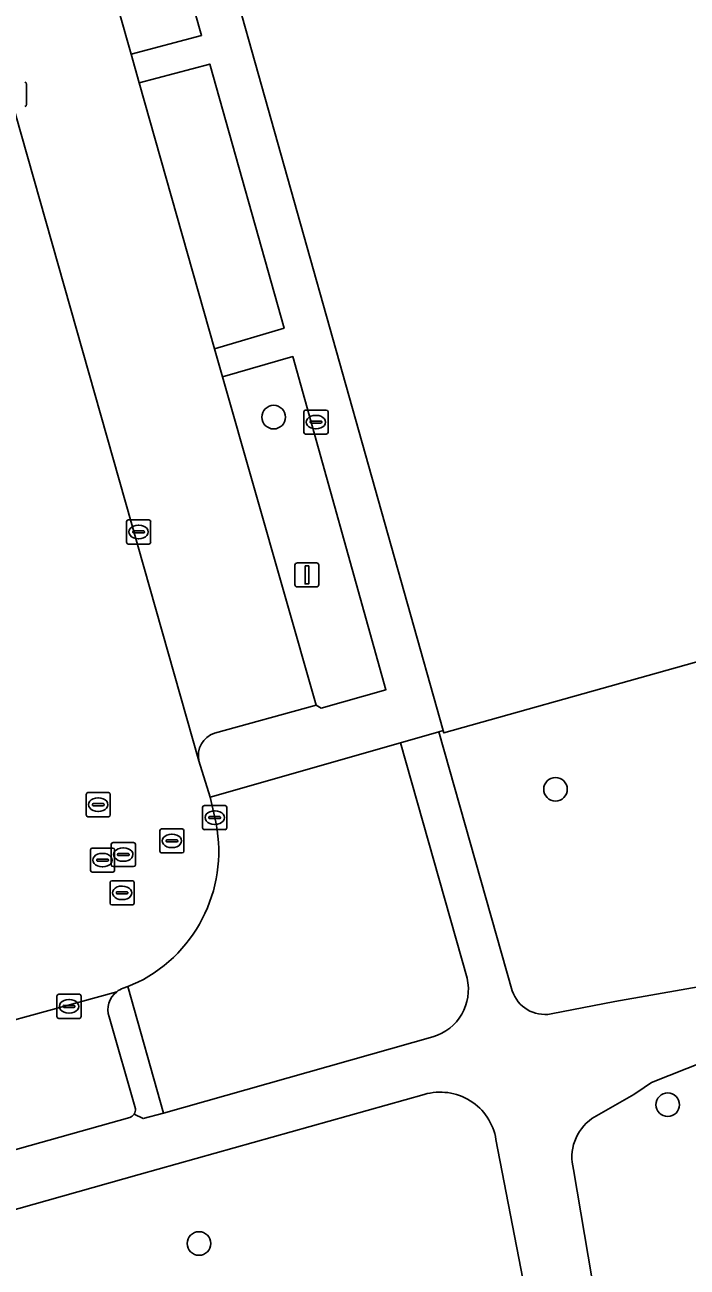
# Model space of a CAD drawing. Extents: x 159680 to 160786, y 387323 to 388340.
# Drawn here: x 160088.5 to 160115.9, y 388007.3 to 388058.8 of the extents above; entities that cross this region are included whole.
import ezdxf

# ---------------------------------------------------------------- set-up
doc = ezdxf.new("R2010")
doc.units = 0
for name, color, linetype in [('IMGEO_Boom', 7, 'Continuous'), ('IMGEO_Brandkraan', 7, 'Continuous'), ('IMGEO_Erf', 7, 'Continuous'), ('IMGEO_Groenvoorziening', 7, 'Continuous'), ('IMGEO_Kolk', 7, 'Continuous'), ('IMGEO_Lichtmast', 7, 'Continuous'), ('IMGEO_Parkeervlak_open', 7, 'Continuous'), ('IMGEO_Rijbaan_lokaal_gesloten', 7, 'Continuous'), ('IMGEO_Rioolput', 7, 'Continuous'), ('IMGEO_Voetpad_open', 7, 'Continuous')]:
    doc.layers.add(name, color=color, linetype=linetype)

msp = doc.modelspace()

# ---------------------------------------------------------------- linework, layer by layer
at = {"layer": 'IMGEO_Boom'}
for centre in [(160098.806, 388042.531), (160110.477, 388027.113), (160115.125, 388014.045), (160095.714, 388008.296)]:
    msp.add_circle(centre, 0.489, dxfattribs=at)
at = {"layer": 'IMGEO_Brandkraan'}
for p, q in [((160100.056, 388041.898), (160100.056, 388042.75)), ((160100.131, 388042.824), (160100.983, 388042.824)), ((160100.358, 388042.367), (160100.756, 388042.367)), ((160100.544, 388042.604), (160100.569, 388042.604)), ((160101.057, 388042.75), (160101.057, 388041.898)), ((160100.315, 388042.318), (160100.315, 388042.33)), ((160100.753, 388042.281), (160100.355, 388042.281)), ((160100.567, 388042.044), (160100.542, 388042.044)), ((160100.799, 388042.33), (160100.799, 388042.318)), ((160100.983, 388041.824), (160100.131, 388041.824))]:
    msp.add_line(p, q, dxfattribs=at)
for points in [[(160100.056, 388041.898), (160100.056, 388042.75)], [(160100.131, 388042.824), (160100.983, 388042.824)], [(160101.057, 388042.75), (160101.057, 388041.898)], [(160100.983, 388041.824), (160100.131, 388041.824)]]:
    msp.add_lwpolyline(points, dxfattribs=at)
for centre, radius, start, end in [((160100.133, 388042.748), 0.0765, 91.552, 178.448), ((160100.133, 388042.748), 0.0765, 91.552, 178.448), ((160100.355, 388042.327), 0.0403, 85.8775, 175.7526), ((160100.76, 388042.329), 0.0386, 1.7309, 96.639), ((160100.981, 388042.748), 0.0765, 1.552, 88.448), ((160100.981, 388042.748), 0.0765, 1.552, 88.448), ((160100.133, 388041.9), 0.0765, 181.552, 268.448), ((160100.133, 388041.9), 0.0765, 181.552, 268.448), ((160100.352, 388042.317), 0.0366, 178.938, 274.7102), ((160100.756, 388042.324), 0.043, 264.8664, 352.4533), ((160100.981, 388041.9), 0.0765, 271.552, 358.448), ((160100.981, 388041.9), 0.0765, 271.552, 358.448)]:
    msp.add_arc(centre, radius, start, end, dxfattribs=at)
for centre, major_axis, ratio, start_param, end_param in [((160100.543, 388042.324), (-0.387, 0.002), 0.722429, 4.712389, 7.853982), ((160100.568, 388042.324), (-0.39, 0.002), 0.717154, 1.570796, 4.712389)]:
    msp.add_ellipse(centre, major_axis=major_axis, ratio=ratio, start_param=start_param, end_param=end_param, dxfattribs=at)
at = {"layer": 'IMGEO_Erf'}
msp.add_lwpolyline([(160130.129, 388073.073), (160122.007, 388101.853), (160119.303, 388111.251), (160085.679, 388101.631), (160089.575, 388087.289), (160105.822, 388029.542), (160105.848, 388029.451), (160139.697, 388038.949), (160142.333, 388039.689), (160134.01, 388068.908), (160131.495, 388068.203)], close=True, dxfattribs=at)
at = {"layer": 'IMGEO_Groenvoorziening'}
for points in [[(160130.548, 388166.034), (160127.875, 388175.768), (160102.84, 388168.883), (160106.019, 388157.755), (160109.156, 388146.774), (160119.303, 388111.251), (160122.007, 388101.853), (160130.129, 388073.073), (160131.495, 388068.203), (160134.01, 388068.908), (160142.333, 388039.689), (160139.697, 388038.949), (160105.848, 388029.451), (160105.822, 388029.542), (160105.641, 388029.49), (160108.688, 388018.764)], [(160110.293, 388017.805), (160112.936, 388018.318), (160118.667, 388019.329), (160121.396, 388020.42), (160153.688, 388033.321)], [(160104.059, 388029.044), (160096.17, 388026.786), (160096.366, 388025.94)], [(160106.814, 388019.288), (160104.059, 388029.044)], [(160125.846, 388012.631), (160126.103, 388013.446), (160126.344, 388014.91), (160126.23, 388019.656), (160116.649, 388015.835), (160114.456, 388014.96), (160114.154, 388014.758), (160113.722, 388014.469), (160111.987, 388013.468)], [(160093.18, 388019.116), (160092.764, 388018.948), (160094.245, 388013.701), (160105.401, 388016.858)], [(160105.042, 388014.47), (160093.242, 388011.152), (160076.265, 388006.368), (160076.24, 388006.361)], [(160076.24, 388006.361), (160082.009, 388000), (160086.322, 387995.252), (160086.885, 387994.627), (160088.192, 387993.572), (160089.69, 387992.81), (160090.49, 387992.551), (160091.313, 387992.377), (160092.991, 387992.291), (160094.65, 387992.556), (160096.103, 387993.102), (160105.7, 387997.2), (160110.499, 387999.706), (160108.013, 388012.607)], [(160111.224, 388011.36), (160112.76, 388002.304), (160121.967, 388008.256), (160123.39, 388009.196), (160124.02, 388009.772), (160125.083, 388011.106), (160125.846, 388012.631)]]:
    msp.add_lwpolyline(points, dxfattribs=at)
for points in [[(160089.84, 388068.356), (160092.899, 388057.565), (160095.819, 388058.34), (160092.738, 388069.211)], [(160093.236, 388056.378), (160096.357, 388045.367), (160099.237, 388046.21), (160096.162, 388057.159)], [(160096.693, 388044.197), (160100.56, 388030.595), (160100.77, 388030.469), (160103.453, 388031.235), (160099.595, 388045.036)]]:
    msp.add_lwpolyline(points, close=True, dxfattribs=at)
for centre, radius, start, end in [((160090.471, 388024.537), 6.06, 296.5545, 13.3915), ((160104.826, 388018.818), 2.043, 286.3458, 13.2998), ((160110.041, 388019.206), 1.423, 198.0769, 280.2058), ((160105.704, 388012.226), 2.34, 9.3815, 106.438), ((160113.118, 388011.867), 1.961, 125.2331, 194.971)]:
    msp.add_arc(centre, radius, start, end, dxfattribs=at)
at = {"layer": 'IMGEO_Kolk'}
for p, q in [((160088.576, 388056.33), (160088.576, 388055.478)), ((160092.786, 388038.274), (160093.638, 388038.274)), ((160092.711, 388037.348), (160092.711, 388038.2)), ((160092.97, 388037.768), (160092.97, 388037.78)), ((160093.408, 388037.731), (160093.01, 388037.731)), ((160093.013, 388037.817), (160093.411, 388037.817)), ((160093.199, 388038.054), (160093.224, 388038.054)), ((160093.454, 388037.78), (160093.454, 388037.768)), ((160093.712, 388038.2), (160093.712, 388037.348)), ((160093.638, 388037.274), (160092.786, 388037.274)), ((160093.222, 388037.494), (160093.197, 388037.494)), ((160095.94, 388026.44), (160096.792, 388026.44)), ((160095.865, 388025.514), (160095.865, 388026.366)), ((160096.124, 388025.934), (160096.124, 388025.946)), ((160096.562, 388025.897), (160096.164, 388025.897)), ((160096.167, 388025.983), (160096.565, 388025.983)), ((160096.353, 388026.22), (160096.378, 388026.22)), ((160096.608, 388025.946), (160096.608, 388025.934)), ((160096.866, 388026.366), (160096.866, 388025.514)), ((160096.792, 388025.44), (160095.94, 388025.44)), ((160096.376, 388025.66), (160096.351, 388025.66)), ((160089.832, 388017.693), (160089.832, 388018.545)), ((160089.907, 388018.619), (160090.759, 388018.619)), ((160090.32, 388018.399), (160090.345, 388018.399)), ((160090.833, 388018.545), (160090.833, 388017.693)), ((160090.091, 388018.113), (160090.091, 388018.125)), ((160090.529, 388018.076), (160090.131, 388018.076)), ((160090.134, 388018.162), (160090.532, 388018.162)), ((160090.343, 388017.839), (160090.318, 388017.839)), ((160090.575, 388018.125), (160090.575, 388018.113)), ((160090.759, 388017.619), (160089.907, 388017.619))]:
    msp.add_line(p, q, dxfattribs=at)
for points in [[(160088.576, 388056.33), (160088.576, 388055.478)], [(160092.786, 388038.274), (160093.638, 388038.274)], [(160092.711, 388037.348), (160092.711, 388038.2)], [(160093.712, 388038.2), (160093.712, 388037.348)], [(160093.638, 388037.274), (160092.786, 388037.274)], [(160095.94, 388026.44), (160096.792, 388026.44)], [(160095.865, 388025.514), (160095.865, 388026.366)], [(160096.866, 388026.366), (160096.866, 388025.514)], [(160096.792, 388025.44), (160095.94, 388025.44)], [(160089.832, 388017.693), (160089.832, 388018.545)], [(160089.907, 388018.619), (160090.759, 388018.619)], [(160090.833, 388018.545), (160090.833, 388017.693)], [(160090.759, 388017.619), (160089.907, 388017.619)]]:
    msp.add_lwpolyline(points, dxfattribs=at)
for centre, radius, start, end in [((160088.5, 388056.328), 0.0765, 1.552, 88.448), ((160088.5, 388056.328), 0.0765, 1.552, 88.448), ((160088.5, 388055.48), 0.0765, 271.552, 358.448), ((160088.5, 388055.48), 0.0765, 271.552, 358.448), ((160092.788, 388038.198), 0.0765, 91.552, 178.448), ((160092.788, 388038.198), 0.0765, 91.552, 178.448), ((160093.636, 388038.198), 0.0765, 1.552, 88.448), ((160093.636, 388038.198), 0.0765, 1.552, 88.448), ((160093.01, 388037.777), 0.0403, 85.8775, 175.7526), ((160093.007, 388037.767), 0.0366, 178.938, 274.7102), ((160093.411, 388037.774), 0.043, 264.8664, 352.4533), ((160093.415, 388037.779), 0.0386, 1.7309, 96.639), ((160092.788, 388037.35), 0.0765, 181.552, 268.448), ((160092.788, 388037.35), 0.0765, 181.552, 268.448), ((160093.636, 388037.35), 0.0765, 271.552, 358.448), ((160093.636, 388037.35), 0.0765, 271.552, 358.448), ((160095.942, 388026.364), 0.0765, 91.552, 178.448), ((160095.942, 388026.364), 0.0765, 91.552, 178.448), ((160096.79, 388026.364), 0.0765, 1.552, 88.448), ((160096.79, 388026.364), 0.0765, 1.552, 88.448), ((160096.164, 388025.943), 0.0403, 85.8775, 175.7526), ((160096.161, 388025.933), 0.0366, 178.938, 274.7102), ((160096.565, 388025.94), 0.043, 264.8664, 352.4533), ((160096.569, 388025.945), 0.0386, 1.7309, 96.639), ((160095.942, 388025.516), 0.0765, 181.552, 268.448), ((160095.942, 388025.516), 0.0765, 181.552, 268.448), ((160096.79, 388025.516), 0.0765, 271.552, 358.448), ((160096.79, 388025.516), 0.0765, 271.552, 358.448), ((160089.909, 388018.543), 0.0765, 91.552, 178.448), ((160089.909, 388018.543), 0.0765, 91.552, 178.448), ((160090.757, 388018.543), 0.0765, 1.552, 88.448), ((160090.757, 388018.543), 0.0765, 1.552, 88.448), ((160089.909, 388017.695), 0.0765, 181.552, 268.448), ((160089.909, 388017.695), 0.0765, 181.552, 268.448), ((160090.131, 388018.122), 0.0403, 85.8775, 175.7526), ((160090.128, 388018.112), 0.0366, 178.938, 274.7102), ((160090.532, 388018.119), 0.043, 264.8664, 352.4533), ((160090.536, 388018.124), 0.0386, 1.7309, 96.639), ((160090.757, 388017.695), 0.0765, 271.552, 358.448), ((160090.757, 388017.695), 0.0765, 271.552, 358.448)]:
    msp.add_arc(centre, radius, start, end, dxfattribs=at)
for centre, major_axis, ratio, start_param, end_param in [((160093.198, 388037.774), (-0.387, 0.002), 0.722429, 4.712389, 7.853982), ((160093.223, 388037.774), (-0.39, 0.002), 0.717154, 1.570796, 4.712389), ((160096.352, 388025.94), (-0.387, 0.002), 0.722429, 4.712389, 7.853982), ((160096.377, 388025.94), (-0.39, 0.002), 0.717154, 1.570796, 4.712389), ((160090.319, 388018.119), (-0.387, 0.002), 0.722429, 4.712389, 7.853982), ((160090.344, 388018.119), (-0.39, 0.002), 0.717154, 1.570796, 4.712389)]:
    msp.add_ellipse(centre, major_axis=major_axis, ratio=ratio, start_param=start_param, end_param=end_param, dxfattribs=at)
at = {"layer": 'IMGEO_Lichtmast'}
for p, q in [((160099.687, 388035.595), (160099.687, 388036.395)), ((160099.687, 388036.395), (160099.687, 388035.595)), ((160099.787, 388036.495), (160100.577, 388036.495)), ((160100.577, 388036.495), (160099.787, 388036.495)), ((160100.677, 388036.395), (160100.677, 388035.595)), ((160100.677, 388035.595), (160100.677, 388036.395)), ((160100.577, 388035.495), (160099.787, 388035.495)), ((160099.787, 388035.495), (160100.577, 388035.495))]:
    msp.add_line(p, q, dxfattribs=at)
msp.add_lwpolyline([(160100.107, 388036.37), (160100.257, 388036.37), (160100.257, 388035.62), (160100.107, 388035.62), (160100.107, 388036.37)], dxfattribs=at)
for centre, start, end in [((160099.787, 388036.395), 90, 180), ((160099.787, 388036.395), 90, 180), ((160100.577, 388036.395), 0, 90), ((160100.577, 388036.395), 360, 90), ((160099.787, 388035.595), 180, 270), ((160099.787, 388035.595), 180, 270), ((160100.577, 388035.595), 270, 0), ((160100.577, 388035.595), 270, 0)]:
    msp.add_arc(centre, 0.1, start, end, dxfattribs=at)
at = {"layer": 'IMGEO_Parkeervlak_open'}
for points in [[(160096.693, 388044.197), (160096.357, 388045.367), (160093.236, 388056.378), (160092.899, 388057.565), (160089.84, 388068.356), (160089.509, 388069.525), (160086.396, 388080.508), (160086.072, 388081.692), (160083.045, 388092.374), (160077.971, 388090.854), (160095.713, 388028.291)], [(160096.357, 388029.437), (160100.56, 388030.595), (160096.693, 388044.197)], [(160092.306, 388018.726), (160084.247, 388016.506), (160071.32, 388012.944)], [(160093.078, 388013.877), (160091.995, 388017.683)], [(160073.875, 388008.186), (160092.843, 388013.518)]]:
    msp.add_lwpolyline(points, dxfattribs=at)
for centre, radius, start, end in [((160096.657, 388028.514), 0.97, 108.0256, 193.3064), ((160092.882, 388017.987), 0.937, 127.8945, 198.8986), ((160092.758, 388013.83), 0.323, 285.206, 327.2485), ((160092.755, 388013.831), 0.326, 327.4384, 8.1606)]:
    msp.add_arc(centre, radius, start, end, dxfattribs=at)
at = {"layer": 'IMGEO_Rijbaan_lokaal_gesloten'}
for points in [[(160096.366, 388025.94), (160096.17, 388026.786), (160095.713, 388028.291), (160077.971, 388090.854), (160074.471, 388103.193), (160071.029, 388115.347), (160069.504, 388120.734), (160066.057, 388132.908), (160059.31, 388156.736), (160059.309, 388156.737), (160059.309, 388156.738), (160059.305, 388156.752), (160058.836, 388158.298)], [(159997.91, 387992.22), (160026.043, 388000.161), (160026.098, 388000.177), (160027.821, 388000.667), (160046.868, 388006.04), (160047.038, 388006.081), (160049.921, 388006.905), (160065.061, 388011.145), (160065.314, 388011.216), (160071.266, 388012.932), (160071.32, 388012.944), (160084.247, 388016.506), (160092.306, 388018.726)], [(160092.572, 388018.872), (160092.764, 388018.948), (160093.18, 388019.116)]]:
    msp.add_lwpolyline(points, dxfattribs=at)
for centre, radius, start, end in [((160090.471, 388024.537), 6.06, 296.5545, 13.3915), ((160092.878, 388017.999), 0.925, 109.3188, 128.2036)]:
    msp.add_arc(centre, radius, start, end, dxfattribs=at)
at = {"layer": 'IMGEO_Rioolput'}
for p, q in [((160091.115, 388026.976), (160091.967, 388026.976)), ((160091.04, 388026.05), (160091.04, 388026.902)), ((160091.299, 388026.47), (160091.299, 388026.482)), ((160091.737, 388026.433), (160091.339, 388026.433)), ((160091.342, 388026.519), (160091.74, 388026.519)), ((160091.528, 388026.756), (160091.553, 388026.756)), ((160091.783, 388026.482), (160091.783, 388026.47)), ((160092.041, 388026.902), (160092.041, 388026.05)), ((160091.967, 388025.976), (160091.115, 388025.976)), ((160091.551, 388026.196), (160091.526, 388026.196)), ((160094.091, 388024.549), (160094.091, 388025.401)), ((160094.166, 388025.475), (160095.018, 388025.475)), ((160095.092, 388025.401), (160095.092, 388024.549)), ((160092.153, 388024.909), (160093.005, 388024.909)), ((160094.35, 388024.969), (160094.35, 388024.981)), ((160094.788, 388024.932), (160094.39, 388024.932)), ((160094.393, 388025.018), (160094.791, 388025.018)), ((160094.579, 388025.255), (160094.604, 388025.255)), ((160094.834, 388024.981), (160094.834, 388024.969)), ((160091.219, 388023.753), (160091.219, 388024.605)), ((160091.294, 388024.679), (160092.146, 388024.679)), ((160091.707, 388024.459), (160091.732, 388024.459)), ((160092.078, 388023.983), (160092.078, 388024.835)), ((160092.22, 388024.605), (160092.22, 388023.753)), ((160092.337, 388024.403), (160092.337, 388024.415)), ((160092.775, 388024.366), (160092.377, 388024.366)), ((160092.38, 388024.452), (160092.778, 388024.452)), ((160092.566, 388024.689), (160092.591, 388024.689)), ((160092.821, 388024.415), (160092.821, 388024.403)), ((160093.079, 388024.835), (160093.079, 388023.983)), ((160095.018, 388024.475), (160094.166, 388024.475)), ((160094.602, 388024.695), (160094.577, 388024.695)), ((160091.478, 388024.173), (160091.478, 388024.185)), ((160091.916, 388024.136), (160091.518, 388024.136)), ((160091.521, 388024.222), (160091.919, 388024.222)), ((160091.73, 388023.899), (160091.705, 388023.899)), ((160091.962, 388024.185), (160091.962, 388024.173)), ((160093.005, 388023.909), (160092.153, 388023.909)), ((160092.589, 388024.129), (160092.564, 388024.129)), ((160092.146, 388023.679), (160091.294, 388023.679)), ((160092.104, 388023.322), (160092.956, 388023.322)), ((160092.029, 388022.396), (160092.029, 388023.248)), ((160092.288, 388022.816), (160092.288, 388022.828)), ((160092.331, 388022.865), (160092.729, 388022.865)), ((160092.517, 388023.102), (160092.542, 388023.102)), ((160092.772, 388022.828), (160092.772, 388022.816)), ((160093.03, 388023.248), (160093.03, 388022.396)), ((160092.956, 388022.322), (160092.104, 388022.322)), ((160092.726, 388022.779), (160092.328, 388022.779)), ((160092.54, 388022.542), (160092.515, 388022.542))]:
    msp.add_line(p, q, dxfattribs=at)
for points in [[(160091.115, 388026.976), (160091.967, 388026.976)], [(160091.04, 388026.05), (160091.04, 388026.902)], [(160092.041, 388026.902), (160092.041, 388026.05)], [(160091.967, 388025.976), (160091.115, 388025.976)], [(160094.091, 388024.549), (160094.091, 388025.401)], [(160094.166, 388025.475), (160095.018, 388025.475)], [(160095.092, 388025.401), (160095.092, 388024.549)], [(160092.153, 388024.909), (160093.005, 388024.909)], [(160091.219, 388023.753), (160091.219, 388024.605)], [(160091.294, 388024.679), (160092.146, 388024.679)], [(160092.078, 388023.983), (160092.078, 388024.835)], [(160092.22, 388024.605), (160092.22, 388023.753)], [(160093.079, 388024.835), (160093.079, 388023.983)], [(160095.018, 388024.475), (160094.166, 388024.475)], [(160093.005, 388023.909), (160092.153, 388023.909)], [(160092.146, 388023.679), (160091.294, 388023.679)], [(160092.104, 388023.322), (160092.956, 388023.322)], [(160092.029, 388022.396), (160092.029, 388023.248)], [(160093.03, 388023.248), (160093.03, 388022.396)], [(160092.956, 388022.322), (160092.104, 388022.322)]]:
    msp.add_lwpolyline(points, dxfattribs=at)
for centre, radius, start, end in [((160091.117, 388026.9), 0.0765, 91.552, 178.448), ((160091.117, 388026.9), 0.0765, 91.552, 178.448), ((160091.965, 388026.9), 0.0765, 1.552, 88.448), ((160091.965, 388026.9), 0.0765, 1.552, 88.448), ((160091.339, 388026.479), 0.0403, 85.8775, 175.7526), ((160091.336, 388026.469), 0.0366, 178.938, 274.7102), ((160091.74, 388026.476), 0.043, 264.8664, 352.4533), ((160091.744, 388026.481), 0.0386, 1.7309, 96.639), ((160091.117, 388026.052), 0.0765, 181.552, 268.448), ((160091.117, 388026.052), 0.0765, 181.552, 268.448), ((160091.965, 388026.052), 0.0765, 271.552, 358.448), ((160091.965, 388026.052), 0.0765, 271.552, 358.448), ((160094.168, 388025.399), 0.0765, 91.552, 178.448), ((160094.168, 388025.399), 0.0765, 91.552, 178.448), ((160095.016, 388025.399), 0.0765, 1.552, 88.448), ((160095.016, 388025.399), 0.0765, 1.552, 88.448), ((160092.155, 388024.833), 0.0765, 91.552, 178.448), ((160092.155, 388024.833), 0.0765, 91.552, 178.448), ((160093.003, 388024.833), 0.0765, 1.552, 88.448), ((160093.003, 388024.833), 0.0765, 1.552, 88.448), ((160094.39, 388024.978), 0.0403, 85.8775, 175.7526), ((160094.387, 388024.968), 0.0366, 178.938, 274.7102), ((160094.791, 388024.975), 0.043, 264.8664, 352.4533), ((160094.795, 388024.98), 0.0386, 1.7309, 96.639), ((160091.296, 388024.603), 0.0765, 91.552, 178.448), ((160091.296, 388024.603), 0.0765, 91.552, 178.448), ((160092.144, 388024.603), 0.0765, 1.552, 88.448), ((160092.144, 388024.603), 0.0765, 1.552, 88.448), ((160092.377, 388024.412), 0.0403, 85.8775, 175.7526), ((160092.374, 388024.402), 0.0366, 178.938, 274.7102), ((160092.778, 388024.409), 0.043, 264.8664, 352.4533), ((160092.782, 388024.414), 0.0386, 1.7309, 96.639), ((160094.168, 388024.551), 0.0765, 181.552, 268.448), ((160094.168, 388024.551), 0.0765, 181.552, 268.448), ((160095.016, 388024.551), 0.0765, 271.552, 358.448), ((160095.016, 388024.551), 0.0765, 271.552, 358.448), ((160091.518, 388024.182), 0.0403, 85.8775, 175.7526), ((160091.515, 388024.172), 0.0366, 178.938, 274.7102), ((160091.919, 388024.179), 0.043, 264.8664, 352.4533), ((160091.923, 388024.184), 0.0386, 1.7309, 96.639), ((160092.155, 388023.985), 0.0765, 181.552, 268.448), ((160092.155, 388023.985), 0.0765, 181.552, 268.448), ((160093.003, 388023.985), 0.0765, 271.552, 358.448), ((160093.003, 388023.985), 0.0765, 271.552, 358.448), ((160091.296, 388023.755), 0.0765, 181.552, 268.448), ((160091.296, 388023.755), 0.0765, 181.552, 268.448), ((160092.106, 388023.246), 0.0765, 91.552, 178.448), ((160092.106, 388023.246), 0.0765, 91.552, 178.448), ((160092.144, 388023.755), 0.0765, 271.552, 358.448), ((160092.144, 388023.755), 0.0765, 271.552, 358.448), ((160092.954, 388023.246), 0.0765, 1.552, 88.448), ((160092.954, 388023.246), 0.0765, 1.552, 88.448), ((160092.328, 388022.825), 0.0403, 85.8775, 175.7526), ((160092.325, 388022.815), 0.0366, 178.938, 274.7102), ((160092.729, 388022.822), 0.043, 264.8664, 352.4533), ((160092.733, 388022.827), 0.0386, 1.7309, 96.639), ((160092.106, 388022.398), 0.0765, 181.552, 268.448), ((160092.106, 388022.398), 0.0765, 181.552, 268.448), ((160092.954, 388022.398), 0.0765, 271.552, 358.448), ((160092.954, 388022.398), 0.0765, 271.552, 358.448)]:
    msp.add_arc(centre, radius, start, end, dxfattribs=at)
for centre, major_axis, ratio, start_param, end_param in [((160091.527, 388026.476), (-0.387, 0.002), 0.722429, 4.712389, 7.853982), ((160091.552, 388026.476), (-0.39, 0.002), 0.717154, 1.570796, 4.712389), ((160094.578, 388024.975), (-0.387, 0.002), 0.722429, 4.712389, 7.853982), ((160094.603, 388024.975), (-0.39, 0.002), 0.717154, 1.570796, 4.712389), ((160091.706, 388024.179), (-0.387, 0.002), 0.722429, 4.712389, 7.853982), ((160091.731, 388024.179), (-0.39, 0.002), 0.717154, 1.570796, 4.712389), ((160092.565, 388024.409), (-0.387, 0.002), 0.722429, 4.712389, 7.853982), ((160092.59, 388024.409), (-0.39, 0.002), 0.717154, 1.570796, 4.712389), ((160092.516, 388022.822), (-0.387, 0.002), 0.722429, 4.712389, 7.853982), ((160092.541, 388022.822), (-0.39, 0.002), 0.717154, 1.570796, 4.712389)]:
    msp.add_ellipse(centre, major_axis=major_axis, ratio=ratio, start_param=start_param, end_param=end_param, dxfattribs=at)
at = {"layer": 'IMGEO_Voetpad_open'}
for points in [[(160095.713, 388028.291), (160096.17, 388026.786), (160104.059, 388029.044), (160105.641, 388029.49), (160105.822, 388029.542), (160089.575, 388087.289)], [(160092.738, 388069.211), (160095.819, 388058.34), (160092.899, 388057.565), (160093.236, 388056.378), (160096.162, 388057.159), (160099.237, 388046.21), (160096.357, 388045.367), (160096.693, 388044.197), (160099.595, 388045.036), (160103.453, 388031.235), (160100.77, 388030.469), (160100.56, 388030.595), (160096.357, 388029.437)], [(160111.987, 388013.468), (160113.722, 388014.469), (160114.154, 388014.758), (160114.456, 388014.96), (160116.649, 388015.835), (160126.23, 388019.656), (160155.987, 388031.524), (160154.362, 388034.628)], [(160153.688, 388033.321), (160121.396, 388020.42), (160118.667, 388019.329), (160112.936, 388018.318), (160110.293, 388017.805)], [(160108.688, 388018.764), (160105.641, 388029.49), (160104.059, 388029.044), (160106.814, 388019.288)], [(160092.764, 388018.948), (160092.572, 388018.872)], [(160093.03, 388013.655), (160093.401, 388013.468), (160094.245, 388013.701), (160092.764, 388018.948)], [(160091.995, 388017.683), (160093.078, 388013.877)], [(160105.401, 388016.858), (160094.245, 388013.701), (160093.401, 388013.468), (160093.03, 388013.655)], [(160073.662, 388008.252), (160073.486, 388007.88), (160072.649, 388007.629), (160066.404, 388005.893), (160065.196, 388005.532), (160065.922, 388003.391), (160067.227, 388003.821), (160076.24, 388006.361), (160076.265, 388006.368), (160093.242, 388011.152), (160105.042, 388014.47)], [(160092.843, 388013.518), (160073.875, 388008.186)], [(160108.013, 388012.607), (160110.499, 387999.706), (160110.505, 387999.673), (160111.292, 387995.586), (160111.708, 387993.529), (160114.267, 387981.984), (160114.953, 387982.272), (160116.007, 387982.686), (160116.567, 387982.928), (160114.502, 387992.58), (160114.105, 387994.618), (160113.928, 387995.528), (160112.774, 388002.223), (160112.76, 388002.304), (160111.224, 388011.36)]]:
    msp.add_lwpolyline(points, dxfattribs=at)
for centre, radius, start, end in [((160096.657, 388028.514), 0.97, 108.0256, 193.3064), ((160104.826, 388018.818), 2.043, 286.3458, 13.2998), ((160092.882, 388017.987), 0.937, 127.8945, 198.8986), ((160092.878, 388017.999), 0.925, 109.3188, 128.2036), ((160110.041, 388019.206), 1.423, 198.0769, 280.2058), ((160105.704, 388012.226), 2.34, 9.3815, 106.438), ((160092.758, 388013.83), 0.323, 285.206, 327.2485), ((160092.755, 388013.831), 0.326, 327.4384, 8.1606), ((160113.118, 388011.867), 1.961, 125.2331, 194.971)]:
    msp.add_arc(centre, radius, start, end, dxfattribs=at)

doc.saveas('drawing.dxf')
